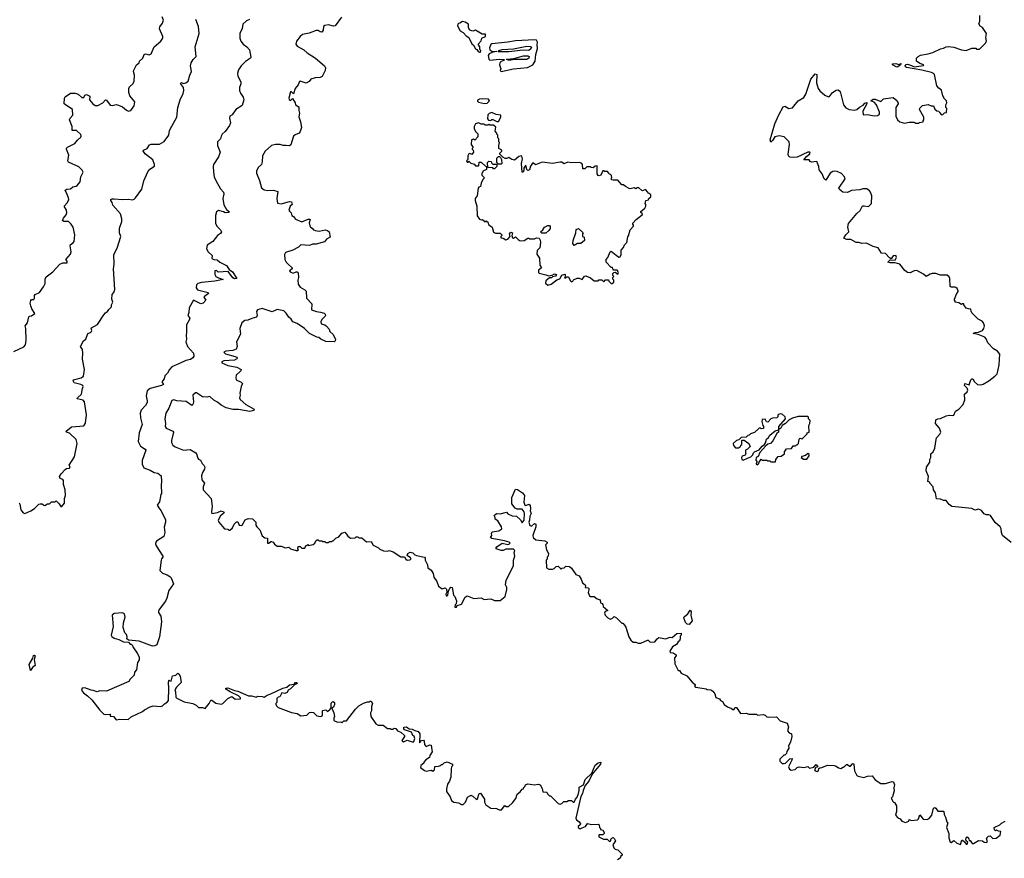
# Model space of a CAD drawing. Extents: x 2240384 to 2404287, y 351326 to 526670.
# Tile 276 of 309: x 2366370 to 2376747, y 444362 to 453201. Entities that reach past the tile are written whole.
import ezdxf

# ---------------------------------------------------------------- set-up
doc = ezdxf.new("R2010")
doc.units = 0

msp = doc.modelspace()

# ---------------------------------------------------------------- linework, layer by layer
at = {"layer": '0CON20XD'}
for points in [[(2366307, 449703), (2366415, 449752), (2366432, 449775), (2366437, 449825), (2366436, 449945), (2366428, 449975), (2366451, 450005), (2366465, 450070), (2366473, 450077), (2366495, 450080), (2366529, 450105), (2366498, 450155), (2366486, 450186), (2366482, 450215), (2366487, 450243), (2366495, 450253), (2366518, 450252), (2366526, 450265), (2366527, 450295), (2366532, 450305), (2366578, 450325), (2366620, 450385), (2366638, 450422), (2366639, 450465), (2366650, 450490), (2366718, 450545), (2366794, 450626), (2366825, 450638), (2366872, 450638), (2366871, 450655), (2366858, 450675), (2366905, 450730), (2366911, 450755), (2366901, 450819), (2366907, 450833), (2366935, 450848), (2366943, 450865), (2366952, 450935), (2366933, 451015), (2366913, 451045), (2366883, 451073), (2366835, 451076), (2366820, 451085), (2366830, 451110), (2366861, 451145), (2366868, 451165), (2366862, 451195), (2366839, 451235), (2366874, 451276), (2366888, 451305), (2366886, 451325), (2366870, 451360), (2366850, 451405), (2366868, 451415), (2366905, 451420), (2366929, 451441), (2366964, 451446), (2366976, 451454), (2367006, 451494), (2367014, 451545), (2367038, 451595), (2367028, 451615), (2366995, 451649), (2366885, 451700), (2366876, 451715), (2366887, 451774), (2366862, 451835), (2366865, 451848), (2366873, 451857), (2366950, 451895), (2366979, 451931), (2367016, 451964), (2367018, 451975), (2367015, 451990), (2366968, 452035), (2366924, 452035), (2366923, 452077), (2366896, 452145), (2366903, 452165), (2366931, 452195), (2366926, 452255), (2366840, 452315), (2366843, 452375), (2366850, 452390), (2366905, 452428), (2366955, 452428), (2366985, 452417), (2367025, 452380), (2367045, 452383), (2367057, 452405), (2367075, 452412), (2367108, 452395), (2367107, 452355), (2367140, 452315), (2367165, 452297), (2367195, 452296), (2367245, 452324), (2367276, 452356), (2367285, 452353), (2367325, 452302), (2367345, 452298), (2367385, 452308), (2367412, 452302), (2367453, 452283), (2367495, 452247), (2367517, 452237), (2367542, 452245), (2367576, 452294), (2367582, 452335), (2367530, 452400), (2367520, 452435), (2367520, 452475), (2367526, 452494), (2367563, 452525), (2367575, 452550), (2367581, 452615), (2367569, 452655), (2367572, 452668), (2367602, 452725), (2367630, 452745), (2367634, 452766), (2367668, 452795), (2367681, 452835), (2367695, 452842), (2367735, 452832), (2367755, 452840), (2367786, 452915), (2367857, 452975), (2367879, 453005), (2367879, 453025), (2367843, 453105), (2367847, 453125), (2367876, 453165), (2367884, 453195), (2367873, 453233)], [(2366365, 448108), (2366371, 448095), (2366382, 448035), (2366405, 448002), (2366425, 447998), (2366486, 448024), (2366525, 448048), (2366570, 448095), (2366585, 448100), (2366607, 448097), (2366623, 448083), (2366635, 448082), (2366663, 448097), (2366685, 448100), (2366705, 448120), (2366745, 448120), (2366755, 448130), (2366785, 448100), (2366795, 448080), (2366805, 448070), (2366815, 448070), (2366842, 448105), (2366842, 448155), (2366854, 448186), (2366850, 448245), (2366832, 448302), (2366831, 448345), (2366824, 448354), (2366795, 448367), (2366791, 448385), (2366806, 448415), (2366850, 448460), (2366865, 448470), (2366895, 448474), (2366902, 448485), (2366892, 448505), (2366946, 448595), (2366976, 448736), (2366965, 448776), (2366895, 448842), (2366864, 448855), (2366861, 448865), (2366915, 448909), (2367045, 448919), (2367065, 448948), (2367074, 449035), (2367052, 449175), (2367040, 449190), (2366977, 449205), (2366979, 449215), (2367021, 449255), (2367031, 449315), (2367039, 449335), (2367035, 449346), (2367015, 449357), (2366943, 449375), (2366933, 449395), (2366937, 449405), (2367019, 449425), (2367044, 449445), (2367053, 449515), (2367033, 449623), (2367037, 449687), (2367031, 449725), (2367012, 449755), (2367042, 449815), (2367068, 449835), (2367087, 449893), (2367116, 449904), (2367128, 449915), (2367130, 449925), (2367122, 449945), (2367127, 449955), (2367190, 449990), (2367255, 450092), (2367275, 450112), (2367296, 450124), (2367308, 450145), (2367337, 450175), (2367337, 450195), (2367350, 450225), (2367342, 450255), (2367343, 450305), (2367363, 450327), (2367373, 450357), (2367358, 450575), (2367367, 450624), (2367362, 450725), (2367397, 450793), (2367435, 450915), (2367422, 450955), (2367421, 451005), (2367446, 451075), (2367447, 451103), (2367433, 451155), (2367350, 451245), (2367346, 451276), (2367332, 451295), (2367332, 451305), (2367345, 451312), (2367365, 451313), (2367455, 451306), (2367515, 451311), (2367555, 451304), (2367575, 451310), (2367591, 451325), (2367657, 451415), (2367678, 451502), (2367722, 451598), (2367742, 451625), (2367792, 451658), (2367792, 451675), (2367773, 451725), (2367696, 451785), (2367670, 451815), (2367674, 451825), (2367712, 451845), (2367738, 451882), (2367755, 451891), (2367845, 451891), (2367894, 451916), (2367940, 451985), (2367949, 452035), (2367972, 452078), (2368026, 452175), (2368037, 452275), (2368060, 452355), (2368092, 452425), (2368100, 452455), (2368097, 452485), (2368065, 452530), (2368075, 452538), (2368095, 452530), (2368120, 452535), (2368147, 452555), (2368163, 452615), (2368182, 452655), (2368171, 452715), (2368176, 452745), (2368198, 452782), (2368231, 452815), (2368221, 452915), (2368261, 453055), (2368255, 453128), (2368226, 453205)], [(2368793, 453205), (2368762, 453188), (2368721, 453155), (2368715, 453110), (2368689, 453055), (2368690, 453005), (2368700, 452975), (2368725, 452945), (2368765, 452917), (2368793, 452885), (2368807, 452805), (2368803, 452795), (2368750, 452760), (2368704, 452715), (2368677, 452673), (2368664, 452635), (2368669, 452605), (2368700, 452545), (2368700, 452525), (2368686, 452485), (2368687, 452455), (2368696, 452426), (2368726, 452385), (2368731, 452355), (2368715, 452298), (2368647, 452255), (2368610, 452200), (2368586, 452184), (2368580, 452165), (2368590, 452115), (2368581, 452085), (2368537, 452023), (2368504, 451995), (2368492, 451975), (2368486, 451944), (2368454, 451915), (2368456, 451875), (2368481, 451805), (2368465, 451755), (2368414, 451676), (2368409, 451655), (2368412, 451598), (2368421, 451545), (2368436, 451505), (2368485, 451417), (2368519, 451385), (2368522, 451365), (2368512, 451315), (2368521, 451251), (2368551, 451201), (2368580, 451175), (2368572, 451168), (2368535, 451167), (2368517, 451177), (2368465, 451190), (2368445, 451177), (2368433, 451137), (2368434, 451055), (2368446, 451026), (2368486, 450985), (2368496, 450965), (2368485, 450947), (2368454, 450925), (2368404, 450865), (2368347, 450825), (2368340, 450785), (2368358, 450755), (2368400, 450715), (2368396, 450685), (2368415, 450674), (2368451, 450671), (2368480, 450645), (2368549, 450609), (2368578, 450568), (2368614, 450545), (2368658, 450475), (2368635, 450471), (2368615, 450480), (2368567, 450547), (2368461, 450541), (2368445, 450559), (2368428, 450555), (2368427, 450515), (2368438, 450495), (2368465, 450479), (2368515, 450463), (2368425, 450445), (2368285, 450433), (2368249, 450421), (2368233, 450405), (2368230, 450375), (2368245, 450355), (2368356, 450326), (2368360, 450315), (2368316, 450284), (2368312, 450275), (2368332, 450245), (2368304, 450215), (2368278, 450208), (2368200, 450245), (2368155, 450164), (2368152, 450115), (2368141, 450085), (2368162, 450055), (2368156, 450034), (2368127, 449985), (2368129, 449905), (2368123, 449875), (2368127, 449835), (2368122, 449805), (2368138, 449758), (2368200, 449685), (2368206, 449655), (2368194, 449636), (2368170, 449620), (2368120, 449610), (2368055, 449576)], [(2369763, 453227), (2369695, 453138), (2369676, 453134), (2369625, 453146), (2369585, 453141), (2369572, 453128), (2369568, 453092), (2369555, 453071), (2369535, 453074), (2369516, 453086), (2369495, 453086), (2369421, 453059), (2369352, 453045), (2369325, 453024), (2369286, 452975), (2369279, 452945), (2369295, 452924), (2369364, 452884), (2369401, 452851), (2369489, 452795), (2369584, 452714), (2369593, 452695), (2369590, 452665), (2369559, 452601), (2369538, 452592), (2369485, 452590), (2369438, 452575), (2369420, 452550), (2369389, 452531), (2369325, 452553), (2369319, 452551), (2369306, 452514), (2369274, 452475), (2369255, 452420), (2369235, 452442), (2369225, 452440), (2369207, 452375), (2369209, 452359), (2369225, 452350), (2369245, 452370), (2369273, 452325), (2369277, 452305), (2369312, 452282), (2369311, 452245), (2369318, 452215), (2369313, 452177), (2369331, 452125), (2369340, 452065), (2369327, 452023), (2369314, 452006), (2369272, 451988), (2369255, 451974), (2369226, 451884), (2369215, 451871), (2369175, 451877), (2369145, 451874), (2369115, 451886), (2369065, 451887), (2369022, 451875), (2368956, 451814), (2368930, 451765), (2368926, 451704), (2368917, 451675), (2368883, 451645), (2368864, 451606), (2368864, 451584), (2368898, 451508), (2368919, 451429), (2368945, 451407), (2368985, 451401), (2369045, 451404), (2369091, 451391), (2369079, 451315), (2369088, 451268), (2369125, 451261), (2369215, 451286), (2369235, 451282), (2369242, 451255), (2369221, 451235), (2369207, 451195), (2369212, 451182), (2369232, 451165), (2369237, 451137), (2369256, 451126), (2369275, 451100), (2369345, 451071), (2369411, 451099), (2369425, 451099), (2369430, 451095), (2369422, 451059), (2369427, 451027), (2369434, 451014), (2369454, 451004), (2369468, 450988), (2369485, 450978), (2369525, 450974), (2369588, 450988), (2369615, 450980), (2369630, 450965), (2369642, 450908), (2369605, 450889), (2369581, 450859), (2369494, 450836), (2369455, 450834), (2369425, 450822), (2369333, 450827), (2369310, 450805), (2369247, 450773), (2369171, 450749), (2369160, 450725), (2369163, 450675), (2369177, 450647), (2369197, 450627)], [(2371215, 452858), (2371225, 452860), (2371230, 452875), (2371218, 452888), (2371220, 452915), (2371200, 452945), (2371235, 452980), (2371240, 453005), (2371280, 453025), (2371278, 453048), (2371245, 453050), (2371175, 453090), (2371145, 453082), (2371115, 453091), (2371101, 453115), (2371100, 453155), (2371065, 453177), (2371037, 453183), (2371010, 453165), (2370995, 453163), (2370986, 453154), (2370984, 453135), (2371013, 453083), (2371044, 453065), (2371075, 453030), (2371104, 453014), (2371135, 452948), (2371154, 452934), (2371173, 452895), (2371188, 452888), (2371200, 452865), (2371215, 452858)], [(2375220, 452280), (2375258, 452302), (2375275, 452322), (2375297, 452327), (2375298, 452315), (2375254, 452236), (2375260, 452200), (2375305, 452201), (2375375, 452189), (2375409, 452191), (2375432, 452205), (2375433, 452225), (2375400, 452305), (2375375, 452333), (2375340, 452345), (2375365, 452362), (2375385, 452364), (2375445, 452340), (2375473, 452367), (2375575, 452382), (2375615, 452350), (2375628, 452325), (2375627, 452313), (2375602, 452275), (2375602, 452185), (2375622, 452145), (2375644, 452124), (2375695, 452110), (2375745, 452122), (2375795, 452122), (2375815, 452110), (2375845, 452110), (2375853, 452117), (2375890, 452125), (2375890, 452135), (2375900, 452145), (2375900, 452175), (2375852, 452255), (2375855, 452270), (2375885, 452298), (2375945, 452308), (2375975, 452292), (2376002, 452292), (2376015, 452260), (2376035, 452240), (2376058, 452238), (2376062, 452222), (2376085, 452200), (2376098, 452202), (2376115, 452220), (2376138, 452222), (2376140, 452265), (2376130, 452275), (2376130, 452305), (2376140, 452325), (2376137, 452347), (2376110, 452375), (2376110, 452385), (2376098, 452398), (2376085, 452460), (2376055, 452478), (2376034, 452505), (2376010, 452625), (2376002, 452635), (2375978, 452645), (2375879, 452669), (2375715, 452698), (2375705, 452705), (2375702, 452715), (2375712, 452728), (2375725, 452731), (2375770, 452720), (2375795, 452704), (2375895, 452720), (2375897, 452727), (2375858, 452738), (2375820, 452765), (2375820, 452795), (2375840, 452815), (2375865, 452828), (2375945, 452840), (2375995, 452857), (2376074, 452896), (2376105, 452900), (2376135, 452917), (2376155, 452920), (2376213, 452913), (2376294, 452884), (2376345, 452878), (2376405, 452900), (2376445, 452900), (2376455, 452890), (2376485, 452890), (2376550, 452955), (2376558, 452975), (2376552, 453015), (2376558, 453055), (2376515, 453118), (2376492, 453132), (2376478, 453158), (2376487, 453187), (2376488, 453245)], [(2371445, 452654), (2371575, 452684), (2371722, 452698), (2371777, 452724), (2371801, 452765), (2371810, 452835), (2371827, 452897), (2371822, 452935), (2371827, 452965), (2371818, 452985), (2371795, 452990), (2371595, 452979), (2371515, 452963), (2371345, 452946), (2371335, 452940), (2371320, 452905), (2371324, 452884), (2371345, 452868), (2371400, 452865), (2371355, 452860), (2371318, 452842), (2371308, 452825), (2371314, 452784), (2371326, 452776), (2371425, 452784), (2371472, 452782), (2371480, 452775), (2371445, 452760), (2371430, 452745), (2371428, 452725), (2371439, 452685), (2371434, 452665), (2371445, 452654)], [(2371414, 452864), (2371420, 452875), (2371454, 452886), (2371575, 452893), (2371715, 452921), (2371755, 452920), (2371763, 452913), (2371757, 452893), (2371735, 452877), (2371675, 452879), (2371525, 452864), (2371414, 452864)], [(2371545, 452774), (2371520, 452775), (2371502, 452782), (2371505, 452787), (2371578, 452792), (2371680, 452820), (2371725, 452822), (2371740, 452815), (2371734, 452795), (2371715, 452782), (2371585, 452783), (2371545, 452774)], [(2375615, 452702), (2375568, 452725), (2375568, 452735), (2375605, 452740), (2375635, 452729), (2375658, 452738), (2375652, 452725), (2375625, 452703), (2375615, 452702)], [(2376819, 447689), (2376728, 447765), (2376717, 447795), (2376712, 447835), (2376702, 447855), (2376651, 447901), (2376600, 447975), (2376585, 447982), (2376555, 447982), (2376535, 447992), (2376507, 448027), (2376475, 448042), (2376435, 448030), (2376405, 448050), (2376195, 448071), (2376165, 448092), (2376135, 448132), (2376104, 448134), (2376075, 448148), (2376032, 448152), (2376022, 448215), (2376000, 448245), (2375997, 448277), (2375962, 448315), (2375960, 448325), (2375942, 448335), (2375948, 448385), (2375923, 448445), (2375928, 448485), (2375962, 448538), (2375962, 448565), (2375972, 448585), (2375972, 448625), (2375998, 448645), (2376013, 448685), (2376027, 448775), (2376032, 448795), (2376068, 448832), (2376078, 448855), (2376063, 448895), (2376022, 448945), (2376026, 448984), (2376045, 448994), (2376075, 448997), (2376135, 449026), (2376165, 449032), (2376202, 449028), (2376215, 449032), (2376232, 449075), (2376268, 449095), (2376312, 449145), (2376332, 449195), (2376328, 449255), (2376355, 449278), (2376363, 449295), (2376356, 449316), (2376328, 449345), (2376330, 449365), (2376375, 449352), (2376394, 449405), (2376405, 449416), (2376415, 449416), (2376433, 449383), (2376465, 449357), (2376494, 449354), (2376525, 449361), (2376585, 449394), (2376648, 449445), (2376671, 449469), (2376680, 449495), (2376693, 449565), (2376698, 449675), (2376675, 449708), (2376631, 449731), (2376574, 449794), (2376557, 449837), (2376542, 449855), (2376472, 449882), (2376418, 449895), (2376440, 449905), (2376475, 449908), (2376518, 449925), (2376532, 449945), (2376537, 449973), (2376526, 450006), (2376513, 450023), (2376470, 450045), (2376405, 450110), (2376398, 450128), (2376395, 450150), (2376368, 450152), (2376345, 450162), (2376320, 450195), (2376320, 450205), (2376305, 450208), (2376295, 450200), (2376267, 450217), (2376230, 450225), (2376230, 450235), (2376220, 450245), (2376222, 450255), (2376243, 450307), (2376262, 450335), (2376262, 450345), (2376249, 450369), (2376237, 450377), (2376225, 450382), (2376185, 450382), (2376175, 450390), (2376172, 450472), (2376165, 450490), (2376145, 450510), (2376075, 450510), (2376026, 450526), (2375985, 450526), (2375965, 450520), (2375923, 450493), (2375895, 450518), (2375825, 450559), (2375795, 450554), (2375755, 450533), (2375725, 450538), (2375697, 450557), (2375644, 450624), (2375595, 450638), (2375545, 450638), (2375520, 450645), (2375545, 450670), (2375595, 450668), (2375611, 450695), (2375602, 450715), (2375576, 450714), (2375555, 450680), (2375535, 450692), (2375495, 450738), (2375451, 450741), (2375417, 450797), (2375365, 450810), (2375296, 450846), (2375245, 450842), (2375213, 450853), (2375185, 450853), (2375130, 450885), (2375086, 450884), (2375058, 450895), (2375058, 450905), (2375076, 450934), (2375107, 450965), (2375097, 451015), (2375106, 451054), (2375192, 451158), (2375229, 451191), (2375251, 451239), (2375271, 451239), (2375315, 451234), (2375348, 451265), (2375352, 451345), (2375338, 451385), (2375325, 451398), (2375297, 451417), (2375255, 451418), (2375225, 451408), (2375135, 451401), (2375095, 451380), (2375045, 451385), (2375010, 451410), (2375004, 451425), (2375068, 451525), (2375064, 451545), (2375031, 451581), (2374985, 451601), (2374955, 451606), (2374938, 451602), (2374913, 451585), (2374865, 451510), (2374847, 451525), (2374828, 451578), (2374795, 451620), (2374792, 451655), (2374770, 451705), (2374715, 451701), (2374702, 451705), (2374690, 451725), (2374634, 451724), (2374662, 451758), (2374695, 451784), (2374701, 451795), (2374698, 451805), (2374675, 451804), (2374565, 451752), (2374525, 451749), (2374485, 451754), (2374472, 451765), (2374468, 451785), (2374483, 451885), (2374478, 451915), (2374426, 451966), (2374375, 451976), (2374328, 451965), (2374305, 451928), (2374285, 451910), (2374280, 451935), (2374328, 452102), (2374370, 452200), (2374415, 452284), (2374435, 452291), (2374476, 452266), (2374515, 452273), (2374575, 452347), (2374635, 452382), (2374654, 452416), (2374708, 452575), (2374755, 452632), (2374772, 452622), (2374766, 452535), (2374784, 452475), (2374802, 452452), (2374855, 452407), (2374895, 452390), (2374905, 452393), (2374935, 452433), (2374975, 452460), (2374995, 452462), (2375016, 452446), (2375053, 452305), (2375075, 452272), (2375110, 452255), (2375165, 452248), (2375193, 452255), (2375220, 452280)], [(2371269, 452319), (2371295, 452322), (2371320, 452345), (2371312, 452365), (2371245, 452369), (2371215, 452364), (2371196, 452354), (2371195, 452342), (2371205, 452332), (2371269, 452319)], [(2371398, 452128), (2371415, 452130), (2371440, 452175), (2371440, 452195), (2371393, 452203), (2371345, 452223), (2371316, 452214), (2371302, 452198), (2371300, 452155), (2371312, 452142), (2371335, 452140), (2371345, 452150), (2371355, 452150), (2371398, 452128)], [(2371935, 450402), (2371972, 450415), (2372032, 450458), (2372061, 450469), (2372085, 450507), (2372115, 450518), (2372120, 450515), (2372120, 450495), (2372112, 450482), (2372125, 450480), (2372135, 450490), (2372155, 450490), (2372172, 450452), (2372185, 450440), (2372200, 450445), (2372205, 450460), (2372245, 450478), (2372267, 450477), (2372297, 450463), (2372322, 450498), (2372335, 450500), (2372385, 450480), (2372425, 450450), (2372465, 450450), (2372475, 450460), (2372505, 450460), (2372525, 450440), (2372545, 450460), (2372575, 450460), (2372580, 450445), (2372605, 450420), (2372615, 450420), (2372630, 450435), (2372630, 450455), (2372620, 450465), (2372620, 450485), (2372630, 450495), (2372620, 450505), (2372620, 450525), (2372632, 450538), (2372645, 450540), (2372675, 450520), (2372680, 450535), (2372665, 450560), (2372632, 450562), (2372620, 450575), (2372618, 450588), (2372605, 450590), (2372550, 450645), (2372550, 450675), (2372570, 450695), (2372592, 450755), (2372605, 450762), (2372655, 450718), (2372685, 450700), (2372698, 450702), (2372708, 450725), (2372708, 450772), (2372735, 450800), (2372743, 450827), (2372767, 450853), (2372778, 450912), (2372787, 450923), (2372802, 450985), (2372840, 451025), (2372840, 451035), (2372830, 451045), (2372832, 451055), (2372868, 451095), (2372929, 451145), (2372932, 451155), (2372915, 451170), (2372915, 451180), (2372958, 451215), (2372970, 451235), (2372970, 451255), (2372962, 451265), (2372970, 451295), (2372998, 451302), (2373002, 451318), (2373020, 451335), (2373020, 451355), (2373005, 451370), (2372992, 451372), (2372990, 451385), (2372965, 451410), (2372935, 451398), (2372925, 451400), (2372895, 451430), (2372875, 451430), (2372865, 451420), (2372845, 451428), (2372805, 451420), (2372793, 451423), (2372753, 451443), (2372735, 451460), (2372715, 451460), (2372675, 451510), (2372625, 451510), (2372612, 451512), (2372600, 451525), (2372610, 451535), (2372608, 451558), (2372598, 451568), (2372582, 451572), (2372580, 451585), (2372565, 451600), (2372535, 451600), (2372525, 451610), (2372515, 451610), (2372496, 451564), (2372476, 451554), (2372465, 451559), (2372456, 451575), (2372455, 451660), (2372435, 451658), (2372415, 451640), (2372393, 451643), (2372382, 451652), (2372348, 451652), (2372325, 451630), (2372305, 451630), (2372301, 451675), (2372295, 451687), (2372273, 451697), (2372185, 451692), (2372145, 451699), (2372105, 451682), (2372085, 451698), (2372065, 451700), (2371985, 451687), (2371875, 451699), (2371805, 451673), (2371785, 451690), (2371775, 451690), (2371755, 451658), (2371741, 451619), (2371725, 451611), (2371713, 451623), (2371705, 451668), (2371682, 451635), (2371684, 451615), (2371677, 451595), (2371665, 451593), (2371659, 451685), (2371668, 451735), (2371663, 451763), (2371655, 451768), (2371632, 451758), (2371585, 451722), (2371558, 451728), (2371525, 451750), (2371505, 451740), (2371485, 451740), (2371462, 451752), (2371430, 451785), (2371430, 451795), (2371450, 451815), (2371450, 451825), (2371420, 451845), (2371418, 451875), (2371428, 451908), (2371420, 451915), (2371420, 451945), (2371410, 451955), (2371410, 451985), (2371400, 451995), (2371400, 452005), (2371380, 452025), (2371387, 452067), (2371365, 452090), (2371325, 452090), (2371315, 452098), (2371305, 452090), (2371275, 452090), (2371265, 452100), (2371235, 452100), (2371205, 452113), (2371175, 452103), (2371161, 452075), (2371159, 452055), (2371172, 452022), (2371197, 451997), (2371198, 451965), (2371165, 451930), (2371152, 451942), (2371133, 451935), (2371127, 451887), (2371150, 451855), (2371140, 451845), (2371140, 451835), (2371150, 451825), (2371152, 451805), (2371135, 451780), (2371115, 451790), (2371105, 451788), (2371094, 451765), (2371092, 451728), (2371080, 451715), (2371085, 451700), (2371095, 451700), (2371105, 451710), (2371125, 451690), (2371158, 451678), (2371175, 451660), (2371205, 451660), (2371210, 451665), (2371212, 451698), (2371235, 451700), (2371275, 451660), (2371290, 451655), (2371288, 451622), (2371250, 451605), (2371250, 451595), (2371240, 451585), (2371242, 451562), (2371267, 451533), (2371252, 451518), (2371235, 451480), (2371228, 451442), (2371210, 451435), (2371202, 451425), (2371190, 451345), (2371170, 451315), (2371170, 451295), (2371188, 451235), (2371190, 451135), (2371215, 451100), (2371235, 451092), (2371247, 451097), (2371275, 451070), (2371285, 451080), (2371292, 451072), (2371305, 451070), (2371312, 451042), (2371348, 451015), (2371365, 450962), (2371385, 450952), (2371435, 450950), (2371450, 450935), (2371450, 450925), (2371440, 450915), (2371442, 450902), (2371465, 450900), (2371495, 450880), (2371515, 450888), (2371540, 450915), (2371533, 450945), (2371545, 450962), (2371562, 450955), (2371558, 450925), (2371562, 450902), (2371575, 450900), (2371595, 450912), (2371624, 450884), (2371645, 450872), (2371687, 450873), (2371725, 450900), (2371735, 450900), (2371745, 450890), (2371795, 450890), (2371815, 450902), (2371845, 450900), (2371856, 450876), (2371859, 450855), (2371853, 450797), (2371825, 450768), (2371821, 450731), (2371848, 450688), (2371850, 450615), (2371870, 450585), (2371838, 450562), (2371838, 450535), (2371845, 450528), (2371915, 450512), (2371945, 450500), (2371982, 450508), (2372005, 450522), (2372027, 450517), (2372015, 450498), (2371985, 450490), (2371975, 450480), (2371955, 450480), (2371915, 450450), (2371910, 450425), (2371935, 450402)], [(2371375, 451630), (2371365, 451630), (2371355, 451640), (2371302, 451642), (2371300, 451695), (2371315, 451710), (2371338, 451708), (2371342, 451692), (2371355, 451680), (2371398, 451678), (2371400, 451655), (2371375, 451630)], [(2371445, 451680), (2371415, 451680), (2371400, 451695), (2371398, 451742), (2371415, 451760), (2371425, 451760), (2371438, 451748), (2371447, 451727), (2371450, 451685), (2371445, 451680)], [(2371915, 450951), (2371873, 450953), (2371860, 450965), (2371882, 450985), (2371900, 451015), (2371935, 451032), (2371955, 451032), (2371961, 451021), (2371959, 451001), (2371945, 450978), (2371915, 450951)], [(2372215, 450822), (2372201, 450841), (2372202, 450875), (2372230, 450955), (2372235, 450990), (2372259, 450999), (2372310, 450955), (2372300, 450945), (2372300, 450915), (2372318, 450908), (2372322, 450875), (2372285, 450843), (2372248, 450842), (2372215, 450822)], [(2369197, 450627), (2369240, 450585), (2369240, 450575), (2369214, 450556), (2369222, 450545), (2369251, 450531), (2369285, 450543), (2369295, 450543), (2369304, 450534), (2369308, 450485), (2369300, 450455), (2369306, 450415), (2369325, 450383), (2369375, 450353), (2369389, 450339), (2369393, 450265), (2369448, 450205), (2369445, 450142), (2369498, 450125), (2369540, 450120), (2369578, 450108), (2369588, 450098), (2369593, 450085), (2369590, 450075), (2369558, 450045), (2369545, 450020), (2369547, 449995), (2369585, 449984), (2369605, 449970), (2369631, 449941), (2369640, 449915), (2369673, 449883), (2369698, 449832), (2369694, 449816), (2369683, 449807), (2369595, 449811), (2369542, 449835), (2369523, 449853), (2369503, 449855), (2369425, 449894), (2369371, 449945), (2369295, 450000), (2369247, 450017), (2369232, 450045), (2369206, 450066), (2369179, 450109), (2369155, 450131), (2369085, 450147), (2369029, 450121), (2368925, 450158), (2368876, 450144), (2368866, 450124), (2368872, 450085), (2368864, 450066), (2368815, 450052), (2368775, 450033), (2368741, 450029), (2368712, 450005), (2368690, 449945), (2368698, 449885), (2368654, 449805), (2368661, 449755), (2368650, 449730), (2368615, 449716), (2368541, 449709), (2368523, 449697), (2368540, 449680), (2368642, 449652), (2368658, 449645), (2368662, 449635), (2368660, 449625), (2368635, 449611), (2368520, 449605), (2368500, 449595), (2368500, 449585), (2368563, 449555), (2368658, 449538), (2368703, 449515), (2368700, 449500), (2368652, 449455), (2368648, 449425), (2368650, 449405), (2368705, 449381), (2368719, 449365), (2368704, 449335), (2368690, 449265), (2368694, 449245), (2368687, 449215), (2368695, 449198), (2368754, 449144), (2368840, 449095), (2368837, 449083), (2368795, 449070), (2368675, 449091), (2368615, 449091), (2368545, 449109), (2368495, 449138), (2368455, 449171), (2368415, 449192), (2368375, 449229), (2368345, 449222), (2368295, 449226), (2368235, 449268), (2368223, 449267), (2368196, 449244), (2368202, 449175), (2368194, 449146), (2368185, 449136), (2368124, 449176), (2368025, 449184), (2367995, 449196), (2367975, 449187), (2367943, 449107), (2367910, 449055), (2367900, 448995), (2367905, 448945), (2367902, 448912), (2367913, 448895), (2367985, 448866), (2367992, 448855), (2367969, 448765), (2367970, 448745), (2367985, 448718), (2368008, 448698), (2368097, 448663), (2368165, 448671), (2368225, 448636), (2368234, 448624), (2368248, 448578), (2368255, 448568), (2368275, 448560), (2368292, 448525), (2368312, 448505), (2368320, 448485), (2368316, 448465), (2368295, 448430), (2368286, 448395), (2368290, 448350), (2368317, 448315), (2368304, 448276), (2368304, 448245), (2368389, 448155), (2368400, 448075), (2368390, 448015), (2368395, 447998), (2368455, 448007), (2368495, 448026), (2368525, 448010), (2368518, 447995), (2368488, 447972), (2368462, 447925), (2368470, 447905), (2368530, 447835), (2368565, 447830), (2368575, 447820), (2368585, 447822), (2368612, 447845), (2368632, 447885), (2368655, 447908), (2368668, 447908), (2368684, 447874), (2368705, 447869), (2368716, 447874), (2368745, 447928), (2368778, 447942), (2368825, 447940), (2368860, 447905), (2368860, 447875), (2368870, 447855), (2368900, 447825), (2368925, 447760), (2368955, 447740), (2368980, 447735), (2368980, 447685), (2368995, 447684), (2369015, 447700), (2369025, 447700), (2369040, 447695), (2369054, 447674), (2369082, 447652), (2369127, 447653), (2369170, 447635), (2369205, 447640), (2369224, 447624), (2369285, 447608), (2369302, 447608), (2369310, 447615), (2369300, 447625), (2369305, 447650), (2369325, 447650), (2369345, 447630), (2369375, 447630), (2369385, 447660), (2369395, 447660), (2369405, 447670), (2369415, 447660), (2369462, 447668), (2369480, 447685), (2369490, 447710), (2369505, 447720), (2369515, 447720), (2369525, 447710), (2369555, 447710), (2369563, 447703), (2369585, 447700), (2369595, 447690), (2369625, 447690), (2369635, 447700), (2369655, 447700), (2369665, 447710), (2369675, 447710), (2369703, 447737), (2369735, 447750), (2369765, 447790), (2369795, 447800), (2369815, 447780), (2369827, 447757), (2369855, 447738), (2369905, 447740), (2369915, 447750), (2369935, 447750), (2369945, 447740), (2369975, 447740), (2370025, 447698), (2370075, 447700), (2370094, 447664), (2370150, 447635), (2370165, 447620), (2370204, 447604), (2370245, 447600), (2370263, 447607), (2370305, 447592), (2370388, 447538), (2370425, 447540), (2370440, 447515), (2370455, 447506), (2370483, 447507), (2370494, 447515), (2370490, 447530), (2370452, 447555), (2370460, 447575), (2370485, 447588), (2370512, 447582), (2370535, 447560), (2370553, 447553), (2370635, 447536), (2370643, 447525), (2370642, 447505), (2370668, 447455), (2370673, 447423), (2370705, 447400), (2370728, 447365), (2370733, 447325), (2370765, 447280), (2370785, 447230), (2370824, 447204), (2370853, 447213), (2370868, 447198), (2370873, 447167), (2370862, 447145), (2370865, 447130), (2370875, 447128), (2370882, 447135), (2370890, 447180), (2370903, 447205), (2370915, 447220), (2370927, 447217), (2370942, 447135), (2370955, 447120), (2370972, 447075), (2370970, 447045), (2370960, 447035), (2370955, 447010), (2370975, 447010), (2370982, 447028), (2371025, 447042), (2371064, 447116), (2371085, 447128), (2371155, 447100), (2371235, 447108), (2371265, 447090), (2371335, 447098), (2371375, 447080), (2371435, 447080), (2371487, 447123), (2371503, 447197), (2371503, 447215), (2371490, 447245), (2371497, 447295), (2371573, 447445), (2371573, 447505), (2371587, 447547), (2371582, 447585), (2371588, 447605), (2371575, 447620), (2371565, 447622), (2371495, 447622), (2371465, 447608), (2371445, 447607), (2371390, 447625), (2371390, 447635), (2371400, 447645), (2371455, 447682), (2371515, 447670), (2371532, 447675), (2371540, 447685), (2371530, 447695), (2371480, 447710), (2371345, 447732), (2371330, 447745), (2371347, 447763), (2371341, 447785), (2371348, 447802), (2371420, 447815), (2371450, 447835), (2371448, 447855), (2371410, 447920), (2371380, 447935), (2371380, 447955), (2371370, 447975), (2371396, 447996), (2371435, 447994), (2371502, 448012), (2371515, 447993), (2371561, 447971), (2371605, 447970), (2371649, 447929), (2371665, 447898), (2371685, 447925), (2371690, 447995), (2371685, 448014), (2371665, 448042), (2371613, 448043), (2371592, 448052), (2371558, 448098), (2371556, 448135), (2371558, 448165), (2371595, 448252), (2371615, 448250), (2371670, 448215), (2371689, 448185), (2371684, 448115), (2371695, 448086), (2371705, 448079), (2371735, 448096), (2371748, 448085), (2371752, 448045), (2371748, 448025), (2371760, 447995), (2371745, 447970), (2371744, 447926), (2371737, 447905), (2371745, 447870), (2371765, 447862), (2371795, 447890), (2371808, 447885), (2371808, 447855), (2371778, 447765), (2371780, 447745), (2371808, 447718), (2371905, 447710), (2371930, 447695), (2371930, 447685), (2371910, 447665), (2371922, 447615), (2371942, 447575), (2371940, 447545), (2371930, 447535), (2371930, 447515), (2371920, 447505), (2371922, 447422), (2371945, 447410), (2371985, 447410), (2372003, 447417), (2372025, 447438), (2372045, 447440), (2372075, 447410), (2372085, 447420), (2372108, 447422), (2372125, 447440), (2372165, 447438), (2372185, 447420), (2372230, 447355), (2372265, 447340), (2372288, 447305), (2372300, 447265), (2372328, 447245), (2372332, 447235), (2372330, 447215), (2372362, 447212), (2372367, 447207), (2372369, 447191), (2372360, 447165), (2372375, 447130), (2372385, 447120), (2372425, 447120), (2372455, 447098), (2372488, 447088), (2372490, 447055), (2372508, 447048), (2372517, 447037), (2372520, 447015), (2372570, 446975), (2372540, 446965), (2372533, 446945), (2372540, 446925), (2372567, 446895), (2372594, 446884), (2372618, 446892), (2372635, 446910), (2372660, 446895), (2372715, 446840), (2372725, 446840), (2372745, 446820), (2372757, 446797), (2372790, 446695), (2372812, 446662), (2372835, 446640), (2372865, 446640), (2372888, 446628), (2372915, 446628), (2372985, 446660), (2372995, 446660), (2373015, 446640), (2373065, 446642), (2373088, 446675), (2373105, 446688), (2373176, 446674), (2373225, 446692), (2373245, 446690), (2373295, 446732), (2373340, 446735), (2373340, 446715), (2373330, 446705), (2373332, 446675), (2373322, 446655), (2373310, 446645), (2373292, 446615), (2373248, 446592), (2373221, 446545), (2373225, 446532), (2373256, 446526), (2373290, 446505), (2373290, 446495), (2373270, 446475), (2373273, 446413), (2373305, 446350), (2373315, 446340), (2373325, 446340), (2373340, 446315), (2373400, 446285), (2373457, 446217), (2373490, 446195), (2373490, 446185), (2373480, 446175), (2373497, 446167), (2373605, 446148)], [(2368055, 449576), (2367975, 449543), (2367950, 449515), (2367926, 449475), (2367901, 449449), (2367892, 449415), (2367868, 449385), (2367884, 449355), (2367865, 449344), (2367745, 449314), (2367715, 449291), (2367703, 449235), (2367714, 449185), (2367712, 449165), (2367696, 449135), (2367650, 449085), (2367638, 449055), (2367642, 449005), (2367661, 448935), (2367628, 448845), (2367619, 448755), (2367642, 448705), (2367694, 448675), (2367698, 448665), (2367662, 448555), (2367659, 448515), (2367677, 448477), (2367745, 448452), (2367787, 448427), (2367825, 448421), (2367860, 448395), (2367866, 448335), (2367860, 448295), (2367864, 448206), (2367859, 448195), (2367845, 448120), (2367820, 448085), (2367842, 448045), (2367862, 448025), (2367905, 447930), (2367907, 447905), (2367894, 447854), (2367900, 447795), (2367888, 447755), (2367812, 447705), (2367803, 447695), (2367800, 447675), (2367807, 447655), (2367880, 447545), (2367880, 447535), (2367865, 447520), (2367860, 447505), (2367848, 447395), (2367875, 447368), (2367925, 447350), (2367953, 447333), (2367965, 447320), (2367992, 447255), (2367943, 447185), (2367921, 447105), (2367905, 447072), (2367840, 446985), (2367833, 446967), (2367833, 446953), (2367858, 446915), (2367866, 446856), (2367843, 446695), (2367815, 446612), (2367795, 446601), (2367769, 446599), (2367629, 446649), (2367515, 446660), (2367500, 446675), (2367502, 446695), (2367495, 446720), (2367478, 446738), (2367462, 446795), (2367463, 446843), (2367480, 446905), (2367475, 446938), (2367455, 446950), (2367367, 446943), (2367344, 446925), (2367356, 446805), (2367334, 446714), (2367341, 446701), (2367365, 446684), (2367415, 446670), (2367465, 446642), (2367515, 446640), (2367535, 446620), (2367545, 446620), (2367560, 446605), (2367562, 446592), (2367608, 446525), (2367630, 446485), (2367630, 446455), (2367610, 446425), (2367602, 446348), (2367580, 446325), (2367578, 446292), (2367535, 446250), (2367520, 446225), (2367285, 446123), (2367215, 446126), (2367185, 446118), (2367145, 446132), (2367123, 446133), (2367055, 446160), (2367030, 446155), (2367023, 446135), (2367042, 446105), (2367086, 446076), (2367132, 446032), (2367215, 445922), (2367255, 445882), (2367275, 445877), (2367325, 445880), (2367330, 445875), (2367322, 445868), (2367325, 445860), (2367360, 445855), (2367385, 445820), (2367425, 445830), (2367514, 445826), (2367545, 445852), (2367665, 445908), (2367685, 445928), (2367745, 445958), (2367775, 445968), (2367855, 445963), (2367875, 445970), (2367895, 445990), (2367925, 446008), (2367937, 446025), (2367943, 446155), (2367938, 446215), (2367942, 446235), (2367945, 446240), (2367952, 446232), (2367965, 446230), (2367980, 446285), (2368016, 446294), (2368035, 446313), (2368048, 446305), (2368062, 446282), (2368072, 446215), (2368024, 446166), (2368004, 446136), (2368012, 446115), (2368015, 446060), (2368025, 446050), (2368105, 446012), (2368195, 445992), (2368230, 445975), (2368255, 445950), (2368295, 445950), (2368325, 445940), (2368368, 445995), (2368385, 446030), (2368395, 446030), (2368436, 445996), (2368495, 445988), (2368510, 445995), (2368565, 446047), (2368605, 446067), (2368641, 446041), (2368697, 446043), (2368698, 446055), (2368675, 446076), (2368587, 446117), (2368544, 446145), (2368544, 446156), (2368565, 446160), (2368635, 446129), (2368668, 446122), (2368782, 446075), (2368814, 446074), (2368865, 446060), (2368875, 446070), (2368925, 446068), (2368945, 446060), (2368978, 446082), (2369018, 446095), (2369143, 446156), (2369184, 446166), (2369215, 446191), (2369263, 446197), (2369275, 446214), (2369290, 446215), (2369295, 446203), (2369265, 446190), (2369225, 446147), (2369200, 446135), (2369189, 446111), (2369165, 446100), (2369133, 446105), (2369110, 446065), (2369095, 446060), (2369080, 446045), (2369080, 446005), (2369070, 445995), (2369070, 445985), (2369075, 445970), (2369095, 445950), (2369235, 445900), (2369295, 445887), (2369334, 445864), (2369395, 445872), (2369425, 445898), (2369445, 445902), (2369465, 445900), (2369500, 445865), (2369543, 445857), (2369556, 445864), (2369562, 445875), (2369560, 445915), (2369565, 445920), (2369595, 445928), (2369615, 445910), (2369642, 445935), (2369652, 445948), (2369654, 445996), (2369665, 446011), (2369675, 446014), (2369686, 446005), (2369686, 445984), (2369676, 445954), (2369660, 445945), (2369682, 445895), (2369688, 445855), (2369682, 445838), (2369680, 445815), (2369718, 445798), (2369755, 445800), (2369765, 445790), (2369785, 445810), (2369815, 445812), (2369908, 445935), (2369945, 445968), (2369995, 445998), (2370035, 446010), (2370055, 446010), (2370065, 446020), (2370075, 446020), (2370088, 445995), (2370078, 445962), (2370078, 445915), (2370068, 445895), (2370072, 445855), (2370125, 445778), (2370147, 445767), (2370200, 445765), (2370245, 445730), (2370275, 445730), (2370285, 445722), (2370305, 445722), (2370318, 445732), (2370335, 445730), (2370350, 445705), (2370385, 445693), (2370424, 445655), (2370424, 445645), (2370399, 445605), (2370405, 445595), (2370415, 445591), (2370455, 445608), (2370515, 445587), (2370525, 445594), (2370535, 445625), (2370529, 445649), (2370512, 445655), (2370500, 445690), (2370426, 445716), (2370417, 445725), (2370417, 445743), (2370445, 445746), (2370475, 445728), (2370505, 445724), (2370535, 445708), (2370570, 445700), (2370586, 445675), (2370585, 445580), (2370605, 445602), (2370625, 445607), (2370632, 445595), (2370635, 445560), (2370645, 445548), (2370655, 445542), (2370691, 445559), (2370706, 445556), (2370712, 445505), (2370718, 445485), (2370693, 445447), (2370690, 445425), (2370651, 445399), (2370630, 445375), (2370630, 445365), (2370599, 445341), (2370595, 445320), (2370635, 445288), (2370655, 445282), (2370705, 445292), (2370725, 445282), (2370742, 445295), (2370745, 445330), (2370785, 445332), (2370805, 445340), (2370815, 445350), (2370825, 445350), (2370845, 445370), (2370875, 445378), (2370930, 445355), (2370932, 445338), (2370920, 445325), (2370918, 445305), (2370913, 445217), (2370900, 445175), (2370880, 445145), (2370867, 445095), (2370867, 445065), (2370905, 445010), (2370921, 444971), (2370944, 444954), (2370995, 444946), (2371025, 444930), (2371045, 444930), (2371068, 444952), (2371090, 445005), (2371115, 445022), (2371125, 445028), (2371145, 445018), (2371185, 444982), (2371195, 444990), (2371212, 445045), (2371225, 445050), (2371267, 444987), (2371270, 444955), (2371284, 444924), (2371335, 444892), (2371395, 444888), (2371424, 444874), (2371446, 444874), (2371483, 444917), (2371498, 444908), (2371522, 444908), (2371565, 444947), (2371597, 444993), (2371612, 445038), (2371646, 445064), (2371665, 445090), (2371680, 445095), (2371680, 445105), (2371695, 445120), (2371700, 445135), (2371725, 445148), (2371748, 445142), (2371795, 445138), (2371835, 445142), (2371855, 445138), (2371877, 445097), (2371882, 445062), (2371925, 445060), (2371932, 445042), (2371955, 445020), (2371965, 445020), (2372045, 444940), (2372067, 444933), (2372085, 444940), (2372105, 444960), (2372135, 444960), (2372155, 444970), (2372185, 444970), (2372202, 444952), (2372215, 444952), (2372226, 444984), (2372245, 445007), (2372259, 445045), (2372267, 445075), (2372267, 445113), (2372312, 445138), (2372329, 445191), (2372399, 445261), (2372435, 445342), (2372465, 445367), (2372496, 445376), (2372490, 445355), (2372402, 445248), (2372367, 445175), (2372331, 445129), (2372307, 445075), (2372303, 445045), (2372285, 445015), (2372230, 444785), (2372237, 444767), (2372266, 444746), (2372280, 444725), (2372278, 444715), (2372254, 444696), (2372257, 444685), (2372275, 444674), (2372296, 444684), (2372333, 444697), (2372355, 444730), (2372395, 444720), (2372465, 444722), (2372478, 444715), (2372480, 444685), (2372490, 444675), (2372490, 444665), (2372515, 444660), (2372530, 444635), (2372530, 444625), (2372515, 444610), (2372475, 444610), (2372475, 444590), (2372524, 444564), (2372562, 444562), (2372585, 444540), (2372600, 444545), (2372600, 444565), (2372610, 444575), (2372625, 444580), (2372637, 444567), (2372648, 444545), (2372622, 444505), (2372631, 444471), (2372645, 444457), (2372675, 444450), (2372720, 444405), (2372720, 444395), (2372706, 444384), (2372698, 444362), (2372670, 444345)], [(2374145, 448510), (2374158, 448522), (2374162, 448538), (2374185, 448570), (2374195, 448560), (2374245, 448560), (2374252, 448552), (2374275, 448550), (2374285, 448540), (2374335, 448540), (2374340, 448565), (2374362, 448598), (2374395, 448600), (2374430, 448625), (2374430, 448645), (2374452, 448678), (2374505, 448680), (2374522, 448708), (2374545, 448710), (2374555, 448720), (2374565, 448720), (2374577, 448733), (2374585, 448780), (2374595, 448790), (2374618, 448782), (2374670, 448835), (2374670, 448845), (2374690, 448855), (2374688, 448925), (2374698, 448945), (2374700, 448975), (2374683, 448993), (2374682, 449012), (2374675, 449020), (2374575, 449019), (2374515, 449003), (2374478, 448982), (2374442, 448945), (2374407, 448923), (2374390, 448895), (2374372, 448882), (2374370, 448915), (2374442, 448995), (2374436, 449016), (2374405, 449042), (2374385, 449047), (2374360, 449035), (2374360, 449015), (2374350, 449005), (2374305, 449002), (2374287, 448993), (2374255, 448960), (2374242, 448962), (2374225, 448992), (2374195, 448987), (2374192, 448965), (2374200, 448925), (2374210, 448915), (2374208, 448892), (2374185, 448890), (2374175, 448900), (2374163, 448897), (2374115, 448850), (2374073, 448837), (2374058, 448822), (2374042, 448818), (2374025, 448800), (2373972, 448798), (2373948, 448772), (2373923, 448767), (2373890, 448735), (2373892, 448712), (2373915, 448690), (2373945, 448690), (2373968, 448702), (2373970, 448715), (2373980, 448725), (2373980, 448765), (2373985, 448770), (2374005, 448770), (2374053, 448733), (2374067, 448703), (2374040, 448675), (2374020, 448665), (2374018, 448635), (2374022, 448625), (2374015, 448610), (2373985, 448602), (2373977, 448585), (2373980, 448565), (2373995, 448557), (2374041, 448579), (2374077, 448595), (2374097, 448615), (2374102, 448635), (2374114, 448646), (2374162, 448668), (2374193, 448705), (2374218, 448722), (2374230, 448740), (2374240, 448780), (2374263, 448797), (2374277, 448823), (2374332, 448868), (2374368, 448878), (2374366, 448855), (2374351, 448839), (2374307, 448763), (2374284, 448736), (2374254, 448726), (2374232, 448708), (2374171, 448639), (2374153, 448597), (2374133, 448585), (2374128, 448558), (2374140, 448545), (2374140, 448535), (2374130, 448525), (2374130, 448515), (2374145, 448510)], [(2374665, 448570), (2374690, 448605), (2374689, 448619), (2374675, 448628), (2374652, 448608), (2374612, 448598), (2374604, 448586), (2374630, 448570), (2374665, 448570)], [(2373425, 446828), (2373405, 446830), (2373388, 446848), (2373368, 446895), (2373373, 446907), (2373412, 446938), (2373435, 446976), (2373445, 446960), (2373444, 446925), (2373457, 446865), (2373425, 446828)], [(2366485, 446343), (2366470, 446405), (2366509, 446471), (2366515, 446500), (2366525, 446504), (2366534, 446495), (2366521, 446459), (2366533, 446395), (2366506, 446374), (2366485, 446343)], [(2373605, 446148), (2373615, 446140), (2373655, 446138), (2373675, 446122), (2373696, 446096), (2373707, 446057), (2373745, 446043), (2373757, 446027), (2373776, 446016), (2373795, 445982), (2373828, 445958), (2373872, 445942), (2373885, 445930), (2373898, 445932), (2373905, 445950), (2373925, 445952), (2373968, 445888), (2374025, 445892), (2374055, 445882), (2374135, 445880), (2374145, 445870), (2374205, 445876), (2374225, 445870), (2374245, 445852), (2374265, 445848), (2374345, 445852), (2374385, 445810), (2374457, 445787), (2374472, 445745), (2374460, 445705), (2374478, 445685), (2374503, 445673), (2374508, 445645), (2374492, 445585), (2374473, 445547), (2374477, 445523), (2374453, 445487), (2374450, 445465), (2374435, 445450), (2374422, 445448), (2374382, 445408), (2374380, 445385), (2374405, 445360), (2374425, 445360), (2374440, 445365), (2374485, 445412), (2374510, 445415), (2374507, 445395), (2374473, 445325), (2374482, 445302), (2374502, 445292), (2374542, 445298), (2374565, 445320), (2374585, 445327), (2374635, 445320), (2374675, 445328), (2374695, 445312), (2374738, 445322), (2374765, 445350), (2374780, 445325), (2374762, 445318), (2374748, 445295), (2374754, 445284), (2374775, 445277), (2374787, 445285), (2374792, 445308), (2374803, 445317), (2374825, 445318), (2374885, 445342), (2374955, 445340), (2374975, 445332), (2375000, 445315), (2375025, 445310), (2375065, 445333), (2375085, 445352), (2375095, 445352), (2375114, 445334), (2375125, 445332), (2375145, 445358), (2375155, 445360), (2375162, 445352), (2375168, 445285), (2375193, 445235), (2375206, 445226), (2375265, 445213), (2375305, 445229), (2375355, 445230), (2375385, 445188), (2375445, 445150), (2375495, 445151), (2375565, 445172), (2375579, 445169), (2375590, 445135), (2375584, 445105), (2375586, 445074), (2375569, 445011), (2375554, 444995), (2375575, 444958), (2375589, 444949), (2375610, 444915), (2375612, 444855), (2375600, 444815), (2375625, 444788), (2375649, 444779), (2375665, 444752), (2375705, 444738), (2375740, 444755), (2375745, 444770), (2375765, 444762), (2375831, 444769), (2375841, 444779), (2375855, 444820), (2375890, 444775), (2375935, 444772), (2375955, 444780), (2375984, 444815), (2376000, 444890), (2376015, 444897), (2376025, 444892), (2376045, 444860), (2376105, 444860), (2376110, 444855), (2376112, 444825), (2376127, 444797), (2376140, 444745), (2376150, 444735), (2376138, 444685), (2376163, 444625), (2376163, 444577), (2376175, 444532), (2376185, 444530), (2376215, 444550), (2376245, 444520), (2376285, 444508), (2376298, 444552), (2376305, 444553), (2376327, 444537), (2376345, 444510), (2376355, 444512), (2376362, 444532), (2376346, 444546), (2376342, 444562), (2376347, 444583), (2376355, 444587), (2376368, 444578), (2376375, 444550), (2376388, 444548), (2376408, 444518), (2376422, 444518), (2376475, 444548), (2376517, 444547), (2376535, 444532), (2376555, 444528), (2376568, 444535), (2376560, 444575), (2376580, 444595), (2376598, 444598), (2376625, 444570), (2376660, 444575), (2376702, 444605), (2376710, 444645), (2376685, 444648), (2376665, 444658), (2376653, 444653), (2376643, 444663), (2376638, 444685), (2376700, 444715), (2376717, 444733), (2376756, 444754)]]:
    msp.add_lwpolyline(points, dxfattribs=at)

doc.saveas('drawing.dxf')
